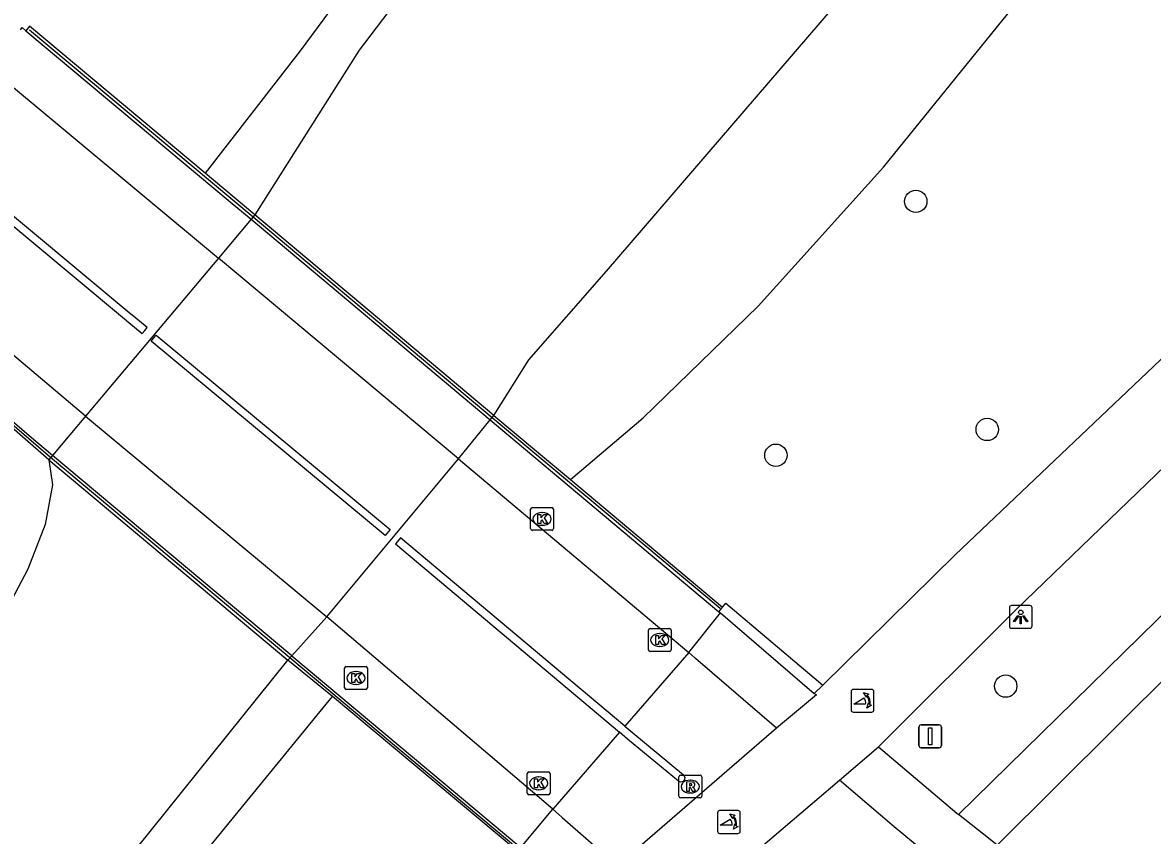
# Model space of a CAD drawing. Extents: x 161477 to 163040, y 383680 to 384868.
# Drawn here: x 161760.98 to 161810.49, y 384465.57 to 384501.21 of the extents above; entities that cross this region are included whole.
import ezdxf

# ---------------------------------------------------------------- set-up
doc = ezdxf.new("R2010")
doc.units = 0
for name, color, linetype in [('IMGEO_Afsluitpaal', 7, 'Continuous'), ('IMGEO_Boom', 7, 'Continuous'), ('IMGEO_Dek', 7, 'Continuous'), ('IMGEO_Fietspad_gesloten', 7, 'Continuous'), ('IMGEO_Groenvoorziening', 7, 'Continuous'), ('IMGEO_Hek', 7, 'Continuous'), ('IMGEO_Kolk', 7, 'Continuous'), ('IMGEO_Lichtpunt', 7, 'Continuous'), ('IMGEO_Muur', 7, 'Continuous'), ('IMGEO_Poller', 7, 'Continuous'), ('IMGEO_Rijbaan_lokaal_gesloten', 7, 'Continuous'), ('IMGEO_Rijbaan_lokaal_open', 7, 'Continuous'), ('IMGEO_Rioolput', 7, 'Continuous'), ('IMGEO_Voetpad_gesloten', 7, 'Continuous'), ('IMGEO_Voetpad_open', 7, 'Continuous'), ('IMGEO_Waterloop', 7, 'Continuous')]:
    doc.layers.add(name, color=color, linetype=linetype)

msp = doc.modelspace()

# ---------------------------------------------------------------- linework, layer by layer
at = {"layer": 'IMGEO_Afsluitpaal'}
for p, q in [((161800.255, 384469.52), (161800.255, 384470.32)), ((161800.255, 384470.32), (161800.255, 384469.52)), ((161800.355, 384470.42), (161801.145, 384470.42)), ((161801.145, 384470.42), (161800.355, 384470.42)), ((161801.245, 384470.32), (161801.245, 384469.52)), ((161801.245, 384469.52), (161801.245, 384470.32)), ((161801.145, 384469.42), (161800.355, 384469.42)), ((161800.355, 384469.42), (161801.145, 384469.42))]:
    msp.add_line(p, q, dxfattribs=at)
msp.add_lwpolyline([(161800.675, 384470.295), (161800.825, 384470.295), (161800.825, 384469.545), (161800.675, 384469.545), (161800.675, 384470.295)], dxfattribs=at)
for centre, start, end in [((161800.355, 384470.32), 90, 180), ((161800.355, 384470.32), 90, 180), ((161801.145, 384470.32), 0, 90), ((161801.145, 384470.32), 360, 90), ((161800.355, 384469.52), 180, 270), ((161800.355, 384469.52), 180, 270), ((161801.145, 384469.52), 270, 0), ((161801.145, 384469.52), 270, 0)]:
    msp.add_arc(centre, 0.1, start, end, dxfattribs=at)
at = {"layer": 'IMGEO_Boom'}
for centre in [(161800.12, 384493.37), (161803.25, 384483.37), (161793.99, 384482.24), (161804.06, 384472.12)]:
    msp.add_circle(centre, 0.489, dxfattribs=at)
at = {"layer": 'IMGEO_Dek'}
msp.add_lwpolyline([(161781.635, 384483.985), (161771.155, 384492.783), (161770.995, 384492.592), (161769.567, 384490.879), (161763.736, 384483.947), (161762.289, 384482.229), (161762.134, 384482.045), (161772.606, 384473.263), (161772.628, 384473.287), (161772.773, 384473.448), (161774.309, 384475.155), (161780.082, 384482.082), (161781.477, 384483.792)], close=True, dxfattribs=at)
at = {"layer": 'IMGEO_Fietspad_gesloten'}
for points in [[(161856.538, 384531.215), (161832.971, 384507.769), (161814.028, 384489.442), (161801.843, 384477.877), (161796.04, 384472.165)], [(161798.484, 384469.454), (161804.513, 384475.476), (161816.382, 384486.923)], [(161763.736, 384483.947), (161762.289, 384482.229)], [(161763.736, 384483.947), (161762.289, 384482.229)], [(161772.773, 384473.448), (161774.309, 384475.155)], [(161772.773, 384473.448), (161774.309, 384475.155)], [(161796.04, 384472.165), (161795.666, 384471.797)], [(161795.666, 384471.797), (161795.765, 384471.73), (161794.012, 384470.27)], [(161796.774, 384467.997), (161798.484, 384469.454)], [(161782.811, 384465.049), (161784.216, 384466.725)]]:
    msp.add_lwpolyline(points, dxfattribs=at)
at = {"layer": 'IMGEO_Groenvoorziening'}
for points in [[(161784.984, 384481.175), (161788.18, 384483.877), (161793.217, 384488.782), (161798.7, 384494.877), (161805.505, 384503.282), (161809.768, 384507.573), (161816.025, 384513.635), (161819.837, 384517.463), (161822.747, 384520.14), (161826.126, 384523.225), (161833.067, 384527.952), (161838.241, 384531.898), (161846.317, 384537.306), (161852.667, 384541.618)], [(161778.572, 384507.341), (161773.148, 384499.963), (161768.979, 384494.606)], [(161694.878, 384377.918), (161700.653, 384384.59), (161707.333, 384392.252), (161711.225, 384396.617), (161714.632, 384400.581), (161719.312, 384405.812), (161722.063, 384409.496), (161727.985, 384415.885), (161731.312, 384419.91), (161733.219, 384421.171), (161734.341, 384422.38), (161736.014, 384425.332), (161741.324, 384431.934), (161747.328, 384438.912), (161753.861, 384446.783), (161757.189, 384450.741), (161760.438, 384454.905), (161766.4, 384461.723), (161769.322, 384465.243), (161774.418, 384471.489), (161774.564, 384471.668)]]:
    msp.add_lwpolyline(points, dxfattribs=at)
at = {"layer": 'IMGEO_Hek'}
for points in [[(161761.292, 384500.894), (161771.082, 384492.695)], [(161771.082, 384492.695), (161781.557, 384483.89)], [(161762.212, 384482.137), (161759.764, 384484.236), (161752.31, 384490.656)], [(161781.557, 384483.89), (161791.543, 384475.533)], [(161772.689, 384473.356), (161762.212, 384482.137)], [(161782.679, 384464.991), (161772.689, 384473.356)]]:
    msp.add_lwpolyline(points, dxfattribs=at)
at = {"layer": 'IMGEO_Kolk'}
for p, q in [((161783.244, 384479.023), (161783.244, 384479.875)), ((161783.319, 384479.949), (161784.171, 384479.949)), ((161784.245, 384479.875), (161784.245, 384479.023)), ((161783.732, 384479.729), (161783.757, 384479.729)), ((161784.171, 384478.949), (161783.319, 384478.949)), ((161783.755, 384479.169), (161783.73, 384479.169)), ((161788.401, 384473.716), (161788.401, 384474.568)), ((161788.476, 384474.642), (161789.328, 384474.642)), ((161788.889, 384474.422), (161788.914, 384474.422)), ((161789.402, 384474.568), (161789.402, 384473.716)), ((161789.328, 384473.642), (161788.476, 384473.642)), ((161788.912, 384473.862), (161788.887, 384473.862)), ((161775.164, 384472.973), (161776.016, 384472.973)), ((161775.089, 384472.047), (161775.089, 384472.899)), ((161775.577, 384472.753), (161775.602, 384472.753)), ((161776.09, 384472.899), (161776.09, 384472.047)), ((161776.016, 384471.973), (161775.164, 384471.973)), ((161775.6, 384472.193), (161775.575, 384472.193)), ((161783.096, 384467.431), (161783.096, 384468.283)), ((161783.171, 384468.357), (161784.023, 384468.357)), ((161783.584, 384468.137), (161783.609, 384468.137)), ((161784.097, 384468.283), (161784.097, 384467.431)), ((161783.607, 384467.577), (161783.582, 384467.577)), ((161784.023, 384467.357), (161783.171, 384467.357))]:
    msp.add_line(p, q, dxfattribs=at)
for points in [[(161783.244, 384479.023), (161783.244, 384479.875)], [(161783.319, 384479.949), (161784.171, 384479.949)], [(161784.245, 384479.875), (161784.245, 384479.023)], [(161783.565, 384479.649), (161783.688, 384479.649), (161783.688, 384479.498), (161783.818, 384479.649), (161783.982, 384479.649), (161783.836, 384479.498), (161783.989, 384479.249), (161783.837, 384479.249), (161783.752, 384479.413), (161783.688, 384479.346), (161783.688, 384479.249), (161783.565, 384479.249), (161783.565, 384479.649)], [(161784.171, 384478.949), (161783.319, 384478.949)], [(161788.401, 384473.716), (161788.401, 384474.568)], [(161788.476, 384474.642), (161789.328, 384474.642)], [(161789.402, 384474.568), (161789.402, 384473.716)], [(161788.722, 384474.342), (161788.845, 384474.342), (161788.845, 384474.191), (161788.975, 384474.342), (161789.139, 384474.342), (161788.993, 384474.191), (161789.146, 384473.942), (161788.994, 384473.942), (161788.909, 384474.106), (161788.845, 384474.039), (161788.845, 384473.942), (161788.722, 384473.942), (161788.722, 384474.342)], [(161789.328, 384473.642), (161788.476, 384473.642)], [(161775.164, 384472.973), (161776.016, 384472.973)], [(161775.089, 384472.047), (161775.089, 384472.899)], [(161775.41, 384472.673), (161775.533, 384472.673), (161775.533, 384472.522), (161775.663, 384472.673), (161775.827, 384472.673), (161775.681, 384472.522), (161775.834, 384472.273), (161775.682, 384472.273), (161775.597, 384472.437), (161775.533, 384472.37), (161775.533, 384472.273), (161775.41, 384472.273), (161775.41, 384472.673)], [(161776.09, 384472.899), (161776.09, 384472.047)], [(161776.016, 384471.973), (161775.164, 384471.973)], [(161783.096, 384467.431), (161783.096, 384468.283)], [(161783.171, 384468.357), (161784.023, 384468.357)], [(161783.417, 384468.057), (161783.54, 384468.057), (161783.54, 384467.906), (161783.67, 384468.057), (161783.834, 384468.057), (161783.688, 384467.906), (161783.841, 384467.657), (161783.689, 384467.657), (161783.604, 384467.821), (161783.54, 384467.754), (161783.54, 384467.657), (161783.417, 384467.657), (161783.417, 384468.057)], [(161784.097, 384468.283), (161784.097, 384467.431)], [(161784.023, 384467.357), (161783.171, 384467.357)]]:
    msp.add_lwpolyline(points, dxfattribs=at)
for centre, start, end in [((161783.321, 384479.873), 91.552, 178.448), ((161783.321, 384479.873), 91.552, 178.448), ((161784.169, 384479.873), 1.552, 88.448), ((161784.169, 384479.873), 1.552, 88.448), ((161783.321, 384479.025), 181.552, 268.448), ((161783.321, 384479.025), 181.552, 268.448), ((161784.169, 384479.025), 271.552, 358.448), ((161784.169, 384479.025), 271.552, 358.448), ((161788.478, 384474.566), 91.552, 178.448), ((161788.478, 384474.566), 91.552, 178.448), ((161789.326, 384474.566), 1.552, 88.448), ((161789.326, 384474.566), 1.552, 88.448), ((161788.478, 384473.718), 181.552, 268.448), ((161788.478, 384473.718), 181.552, 268.448), ((161789.326, 384473.718), 271.552, 358.448), ((161789.326, 384473.718), 271.552, 358.448), ((161775.166, 384472.897), 91.552, 178.448), ((161775.166, 384472.897), 91.552, 178.448), ((161776.014, 384472.897), 1.552, 88.448), ((161776.014, 384472.897), 1.552, 88.448), ((161775.166, 384472.049), 181.552, 268.448), ((161775.166, 384472.049), 181.552, 268.448), ((161776.014, 384472.049), 271.552, 358.448), ((161776.014, 384472.049), 271.552, 358.448), ((161783.173, 384468.281), 91.552, 178.448), ((161783.173, 384468.281), 91.552, 178.448), ((161784.021, 384468.281), 1.552, 88.448), ((161784.021, 384468.281), 1.552, 88.448), ((161783.173, 384467.433), 181.552, 268.448), ((161783.173, 384467.433), 181.552, 268.448), ((161784.021, 384467.433), 271.552, 358.448), ((161784.021, 384467.433), 271.552, 358.448)]:
    msp.add_arc(centre, 0.0765, start, end, dxfattribs=at)
for centre, major_axis, ratio, start_param, end_param in [((161783.731, 384479.449), (-0.387, 0.002), 0.722429, 4.712389, 7.853982), ((161783.756, 384479.449), (-0.39, 0.002), 0.717154, 1.570796, 4.712389), ((161788.888, 384474.142), (-0.387, 0.002), 0.722429, 4.712389, 7.853982), ((161788.913, 384474.142), (-0.39, 0.002), 0.717154, 1.570796, 4.712389), ((161775.576, 384472.473), (-0.387, 0.002), 0.722429, 4.712389, 7.853982), ((161775.601, 384472.473), (-0.39, 0.002), 0.717154, 1.570796, 4.712389), ((161783.583, 384467.857), (-0.387, 0.002), 0.722429, 4.712389, 7.853982), ((161783.608, 384467.857), (-0.39, 0.002), 0.717154, 1.570796, 4.712389)]:
    msp.add_ellipse(centre, major_axis=major_axis, ratio=ratio, start_param=start_param, end_param=end_param, dxfattribs=at)
at = {"layer": 'IMGEO_Lichtpunt'}
for p, q in [((161804.22, 384475.558), (161804.22, 384474.751)), ((161804.22, 384475.558), (161804.22, 384474.751)), ((161805.122, 384475.653), (161804.314, 384475.653)), ((161805.122, 384475.653), (161804.314, 384475.653)), ((161805.216, 384474.751), (161805.216, 384475.558)), ((161805.216, 384474.751), (161805.216, 384475.558)), ((161804.314, 384474.657), (161805.122, 384474.657)), ((161804.314, 384474.657), (161805.122, 384474.657))]:
    msp.add_line(p, q, dxfattribs=at)
for points in [[(161804.594, 384475.222), (161804.633, 384475.194), (161804.445, 384474.932), (161804.407, 384474.959), (161804.594, 384475.222)], [(161804.696, 384475.174), (161804.743, 384475.174), (161804.743, 384474.852), (161804.696, 384474.852), (161804.696, 384475.174)], [(161804.806, 384475.194), (161804.844, 384475.221), (161805.031, 384474.959), (161804.992, 384474.931), (161804.806, 384475.194)]]:
    msp.add_lwpolyline(points, dxfattribs=at)
msp.add_circle((161804.719, 384475.356), 0.0994, dxfattribs=at)
for centre, start, end in [((161804.314, 384475.558), 90, 180), ((161804.314, 384475.558), 90, 180), ((161805.122, 384475.558), 0, 90), ((161805.122, 384475.558), 0, 90), ((161804.314, 384474.751), 180, 270), ((161804.314, 384474.751), 180, 270), ((161805.122, 384474.751), 270, 0), ((161805.122, 384474.751), 270, 360)]:
    msp.add_arc(centre, 0.0946, start, end, dxfattribs=at)
at = {"layer": 'IMGEO_Muur'}
for points in [[(161768.979, 384494.606), (161761.291, 384501.046), (161761.131, 384500.854)], [(161761.131, 384500.854), (161770.081, 384493.347), (161770.995, 384492.592)], [(161771.155, 384492.783), (161770.248, 384493.543), (161768.979, 384494.606)], [(161771.155, 384492.783), (161771.082, 384492.695), (161770.995, 384492.592)], [(161781.477, 384483.792), (161781.635, 384483.985), (161771.155, 384492.783), (161770.995, 384492.592)], [(161770.995, 384492.592), (161781.477, 384483.792)], [(161762.289, 384482.229), (161761.379, 384483.004), (161752.317, 384490.805)], [(161762.134, 384482.045), (161759.688, 384484.154)], [(161781.477, 384483.792), (161781.557, 384483.89), (161781.635, 384483.985)], [(161781.635, 384483.985), (161783.497, 384482.424), (161784.984, 384481.175)], [(161781.477, 384483.792), (161791.495, 384475.379)], [(161762.289, 384482.229), (161762.134, 384482.045)], [(161762.289, 384482.229), (161762.134, 384482.045), (161772.606, 384473.263), (161772.628, 384473.287), (161772.773, 384473.448)], [(161772.773, 384473.448), (161762.289, 384482.229)], [(161784.984, 384481.175), (161791.653, 384475.573)], [(161791.495, 384475.379), (161791.558, 384475.457), (161791.653, 384475.573)], [(161772.606, 384473.263), (161772.628, 384473.287), (161772.773, 384473.448)], [(161772.773, 384473.448), (161782.811, 384465.049)], [(161774.564, 384471.668), (161772.606, 384473.263)], [(161782.672, 384464.884), (161774.564, 384471.668)]]:
    msp.add_lwpolyline(points, dxfattribs=at)
at = {"layer": 'IMGEO_Poller'}
for p, q in [((161798.188, 384471.974), (161797.38, 384471.974)), ((161798.188, 384471.974), (161797.38, 384471.974)), ((161797.286, 384471.879), (161797.286, 384471.072)), ((161797.286, 384471.879), (161797.286, 384471.072)), ((161798.282, 384471.072), (161798.282, 384471.879)), ((161798.282, 384471.072), (161798.282, 384471.879)), ((161797.38, 384470.977), (161798.188, 384470.977)), ((161797.38, 384470.977), (161798.188, 384470.977)), ((161791.432, 384466.566), (161791.432, 384465.759)), ((161791.432, 384466.566), (161791.432, 384465.759)), ((161792.334, 384466.661), (161791.526, 384466.661)), ((161792.334, 384466.661), (161791.526, 384466.661)), ((161792.428, 384465.759), (161792.428, 384466.566)), ((161792.428, 384465.759), (161792.428, 384466.566)), ((161791.526, 384465.664), (161792.334, 384465.664)), ((161791.526, 384465.664), (161792.334, 384465.664))]:
    msp.add_line(p, q, dxfattribs=at)
for points in [[(161797.921, 384471.33), (161797.408, 384471.33), (161797.838, 384471.605)], [(161797.965, 384471.703), (161797.953, 384471.63), (161797.828, 384471.835)], [(161797.828, 384471.835), (161798.059, 384471.769), (161797.988, 384471.737)], [(161797.981, 384471.158), (161798.047, 384471.389), (161798.077, 384471.321)], [(161798.113, 384471.294), (161798.185, 384471.283), (161797.981, 384471.158)], [(161792.111, 384466.39), (161792.099, 384466.317), (161791.974, 384466.522)], [(161791.974, 384466.522), (161792.205, 384466.456), (161792.134, 384466.424)], [(161792.067, 384466.017), (161791.554, 384466.017), (161791.984, 384466.292)], [(161792.127, 384465.845), (161792.193, 384466.076), (161792.223, 384466.008)], [(161792.259, 384465.981), (161792.331, 384465.97), (161792.127, 384465.845)]]:
    msp.add_lwpolyline(points, dxfattribs=at)
for centre, radius, start, end in [((161797.38, 384471.879), 0.0946, 90, 180), ((161797.38, 384471.879), 0.0946, 90, 180), ((161798.188, 384471.879), 0.0946, 0, 90), ((161798.188, 384471.879), 0.0946, 0, 90), ((161797.593, 384471.38), 0.332, 351.3247, 42.4854), ((161797.607, 384471.39), 0.476, 351.7527, 41.1691), ((161797.607, 384471.39), 0.516, 349.3569, 42.2912), ((161797.38, 384471.072), 0.0946, 180, 270), ((161797.38, 384471.072), 0.0946, 180, 270), ((161798.188, 384471.072), 0.0946, 270, 0), ((161798.188, 384471.072), 0.0946, 270, 0), ((161791.526, 384466.566), 0.0946, 90, 180), ((161791.526, 384466.566), 0.0946, 90, 180), ((161792.334, 384466.566), 0.0946, 0, 90), ((161792.334, 384466.566), 0.0946, 0, 90), ((161791.739, 384466.067), 0.332, 351.3247, 42.4854), ((161791.753, 384466.077), 0.476, 351.7527, 41.1691), ((161791.753, 384466.077), 0.516, 349.3569, 42.2912), ((161791.526, 384465.759), 0.0946, 180, 270), ((161791.526, 384465.759), 0.0946, 180, 270), ((161792.334, 384465.759), 0.0946, 270, 0), ((161792.334, 384465.759), 0.0946, 270, 0)]:
    msp.add_arc(centre, radius, start, end, dxfattribs=at)
at = {"layer": 'IMGEO_Rijbaan_lokaal_gesloten'}
for points in [[(161759.518, 384499.242), (161769.567, 384490.879)], [(161756.819, 384495.851), (161756.716, 384495.931), (161756.496, 384495.672), (161756.605, 384495.587), (161765.442, 384488.225), (161765.637, 384488.064), (161766.227, 384487.579), (161766.334, 384487.71), (161766.442, 384487.841), (161765.855, 384488.324), (161765.657, 384488.487), (161756.819, 384495.851)], [(161763.736, 384483.947), (161753.665, 384492.465)], [(161769.567, 384490.879), (161763.736, 384483.947)], [(161769.567, 384490.879), (161763.736, 384483.947)], [(161780.082, 384482.082), (161769.567, 384490.879)], [(161777.094, 384478.981), (161776.876, 384478.72), (161766.616, 384487.248), (161766.727, 384487.381), (161766.834, 384487.509), (161777.094, 384478.981)], [(161763.736, 384483.947), (161774.309, 384475.155)], [(161774.309, 384475.155), (161780.082, 384482.082)], [(161774.309, 384475.155), (161780.082, 384482.082)], [(161780.082, 384482.082), (161790.17, 384473.596)], [(161787.371, 384470.366), (161777.535, 384478.613), (161777.403, 384478.456), (161777.317, 384478.352), (161787.136, 384470.095)], [(161784.216, 384466.725), (161774.309, 384475.155)]]:
    msp.add_lwpolyline(points, dxfattribs=at)
at = {"layer": 'IMGEO_Rijbaan_lokaal_open'}
for points in [[(161790.17, 384473.596), (161787.371, 384470.366)], [(161794.012, 384470.27), (161790.471, 384473.335), (161790.443, 384473.359), (161790.17, 384473.596)], [(161787.136, 384470.095), (161784.216, 384466.725)], [(161794.012, 384470.27), (161787.054, 384464.243)], [(161787.371, 384470.366), (161787.722, 384470.071), (161789.947, 384468.223), (161790, 384468.129), (161789.989, 384468.022), (161789.946, 384467.97), (161789.92, 384467.94), (161789.816, 384467.911), (161789.715, 384467.947), (161787.494, 384469.794), (161787.136, 384470.095)], [(161793.416, 384465.138), (161796.774, 384467.997)], [(161800.448, 384464.898), (161799.178, 384465.952), (161796.774, 384467.997)], [(161784.216, 384466.725), (161784.463, 384466.499), (161784.624, 384466.359), (161787.054, 384464.243)]]:
    msp.add_lwpolyline(points, dxfattribs=at)
at = {"layer": 'IMGEO_Rioolput'}
for p, q in [((161789.738, 384467.291), (161789.738, 384468.143)), ((161789.813, 384468.217), (161790.665, 384468.217)), ((161790.226, 384467.997), (161790.251, 384467.997)), ((161790.739, 384468.143), (161790.739, 384467.291)), ((161790.665, 384467.217), (161789.813, 384467.217)), ((161790.249, 384467.437), (161790.224, 384467.437))]:
    msp.add_line(p, q, dxfattribs=at)
for points in [[(161789.738, 384467.291), (161789.738, 384468.143)], [(161789.813, 384468.217), (161790.665, 384468.217)], [(161790.739, 384468.143), (161790.739, 384467.291)], [(161790.327, 384467.915), (161790.075, 384467.917), (161790.075, 384467.517)], [(161790.075, 384467.517), (161790.199, 384467.517), (161790.199, 384467.679), (161790.21, 384467.679)], [(161790.253, 384467.836), (161790.199, 384467.836), (161790.199, 384467.755)], [(161790.199, 384467.755), (161790.251, 384467.755)], [(161790.257, 384467.65), (161790.328, 384467.517), (161790.468, 384467.517), (161790.403, 384467.643)], [(161790.665, 384467.217), (161789.813, 384467.217)]]:
    msp.add_lwpolyline(points, dxfattribs=at)
for centre, radius, start, end in [((161789.815, 384468.141), 0.0765, 91.552, 178.448), ((161789.815, 384468.141), 0.0765, 91.552, 178.448), ((161790.663, 384468.141), 0.0765, 1.552, 88.448), ((161790.663, 384468.141), 0.0765, 1.552, 88.448), ((161790.209, 384467.626), 0.0533, 26.0293, 88.6989), ((161790.235, 384467.944), 0.19, 274.7715, 282.9687), ((161790.259, 384467.74), 0.0964, 77.0061, 93.1865), ((161790.273, 384467.797), 0.0378, 276.6634, 79.6772), ((161790.326, 384467.805), 0.109, 350.3612, 89.416), ((161790.324, 384467.805), 0.112, 277.5842, 350.9817), ((161790.308, 384467.59), 0.108, 29.5134, 73.7905), ((161789.815, 384467.293), 0.0765, 181.552, 268.448), ((161789.815, 384467.293), 0.0765, 181.552, 268.448), ((161790.663, 384467.293), 0.0765, 271.552, 358.448), ((161790.663, 384467.293), 0.0765, 271.552, 358.448)]:
    msp.add_arc(centre, radius, start, end, dxfattribs=at)
for centre, major_axis, ratio, start_param, end_param in [((161790.225, 384467.717), (-0.387, 0.002), 0.722429, 4.712389, 7.853982), ((161790.25, 384467.717), (-0.39, 0.002), 0.717154, 1.570796, 4.712389)]:
    msp.add_ellipse(centre, major_axis=major_axis, ratio=ratio, start_param=start_param, end_param=end_param, dxfattribs=at)
at = {"layer": 'IMGEO_Voetpad_gesloten'}
for points in [[(161801.99, 384466.489), (161823.691, 384487.774), (161851.943, 384515.485)], [(161854.852, 384515.385), (161851.828, 384512.662), (161849.601, 384510.508), (161846.277, 384507.111), (161844.595, 384505.374), (161842.096, 384502.801), (161839.591, 384500.236), (161837.076, 384497.68), (161834.549, 384495.138), (161832.007, 384492.611), (161829.448, 384490.103), (161826.87, 384487.617), (161825.143, 384485.977), (161821.648, 384482.714), (161819.016, 384480.282), (161817.126, 384478.53), (161814.072, 384475.475), (161803.685, 384465.152)], [(161760.886, 384500.893), (161760.961, 384500.987), (161761.131, 384500.854)], [(161770.995, 384492.592), (161769.567, 384490.879)], [(161770.995, 384492.592), (161769.567, 384490.879)], [(161780.082, 384482.082), (161781.477, 384483.792)], [(161780.082, 384482.082), (161781.477, 384483.792)], [(161790.17, 384473.596), (161791.557, 384475.327)], [(161791.495, 384475.379), (161791.557, 384475.327)], [(161803.685, 384465.152), (161803.38, 384465.392), (161801.99, 384466.489)]]:
    msp.add_lwpolyline(points, dxfattribs=at)
at = {"layer": 'IMGEO_Voetpad_open'}
for points in [[(161791.653, 384475.573), (161791.799, 384475.75), (161796.04, 384472.165)], [(161791.557, 384475.327), (161795.666, 384471.797)], [(161798.484, 384469.454), (161801.918, 384466.546), (161801.99, 384466.489)]]:
    msp.add_lwpolyline(points, dxfattribs=at)
at = {"layer": 'IMGEO_Waterloop'}
for points in [[(161781.635, 384483.985), (161783.17, 384486.422), (161786.561, 384490.31), (161797.547, 384503.1), (161803.238, 384509.781), (161806.918, 384513.755), (161810.166, 384516.763), (161813.976, 384520.176), (161818.86, 384524.022), (161823.399, 384527.34), (161829.309, 384531.883), (161842.655, 384540.617), (161851.518, 384546.653)], [(161780.237, 384505.953), (161775.725, 384500), (161771.155, 384492.783)], [(161762.134, 384482.045), (161762.295, 384480.939), (161761.971, 384479.205), (161761.215, 384477.241), (161760.372, 384475.642), (161758.69, 384473.502), (161756.712, 384471.126), (161754.308, 384468.631), (161751.566, 384465.016), (161749.306, 384462.492), (161746.503, 384459.7), (161741.305, 384453.098), (161733.957, 384444.155), (161722.162, 384431.488), (161708.536, 384415.373), (161698.725, 384403.87), (161691.37, 384395.397), (161682.454, 384384.357), (161674.105, 384375.792), (161670.311, 384371.844), (161668.738, 384370.296)], [(161679.483, 384361.708), (161679.606, 384361.828), (161753.407, 384449.382), (161772.606, 384473.263)]]:
    msp.add_lwpolyline(points, dxfattribs=at)

doc.saveas('drawing.dxf')
